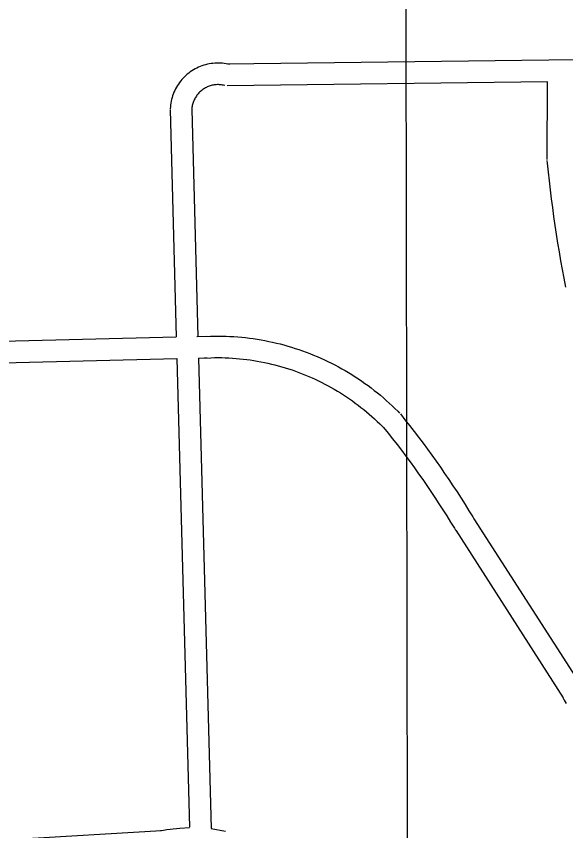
# Model space of a CAD drawing. Extents: x 3313447 to 3351316, y 703786 to 729172.
# Drawn here: x 3343281 to 3344045, y 725952 to 727085 of the extents above; entities that cross this region are included whole.
import ezdxf

# ---------------------------------------------------------------- set-up
doc = ezdxf.new("R2010")
doc.units = 0
doc.layers.add('V-GRID-MAJR', color=7, linetype='Continuous')
doc.layers.add('V-ROAD-CNTR', color=7, linetype='Continuous')

msp = doc.modelspace()

# ---------------------------------------------------------------- linework, layer by layer
at = {"layer": 'V-GRID-MAJR'}
msp.add_spline([(3343843.4620000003, 715263.921), (3343832.882, 721325.582), (3343822.302, 727387.272), (3343822.299, 727389.18)], degree=3, dxfattribs=at)
at = {"layer": 'V-ROAD-CNTR'}
for points in [[(3344952.3250578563, 727035.3459022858), (3343573.841814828, 727017.93393711)], [(3343577.419807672, 727017.5469378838), (3343575.154812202, 727018.072936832), (3343572.5798173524, 727018.5639358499), (3343569.9828225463, 727018.9549350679), (3343567.376827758, 727019.2409344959), (3343564.763832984, 727019.4259341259), (3343562.142838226, 727019.506933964), (3343559.52084347, 727019.4849340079), (3343556.90084871, 727019.359934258), (3343554.2898539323, 727019.130934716), (3343551.69085913, 727018.800935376), (3343549.1008643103, 727018.3679362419), (3343546.531869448, 727017.831937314), (3343543.99087453, 727017.1979385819), (3343541.476879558, 727016.4639400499), (3343538.989884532, 727015.630941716), (3343536.536889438, 727014.699943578), (3343534.122894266, 727013.672945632), (3343531.753899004, 727012.5519478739), (3343529.429903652, 727011.3399502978), (3343527.15090821, 727010.03395291), (3343524.9329126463, 727008.6429556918), (3343522.766916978, 727007.1659586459), (3343520.6589211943, 727005.600961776), (3343518.618925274, 727003.9579650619), (3343516.643929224, 727002.234968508), (3343514.7359330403, 727000.43397211), (3343512.8999367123, 726998.5579758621), (3343511.142940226, 726996.6159797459), (3343509.461943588, 726994.604983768), (3343507.859946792, 726992.525987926), (3343506.3429498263, 726990.3879922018), (3343504.91095269, 726988.191996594), (3343503.567955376, 726985.943001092), (3343502.3119578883, 726983.640005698), (3343501.1479602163, 726981.2890103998), (3343500.077962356, 726978.895015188), (3343499.102964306, 726976.461020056), (3343498.2249660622, 726973.990024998), (3343497.4439676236, 726971.486030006), (3343496.763968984, 726968.9530350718), (3343496.1839701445, 726966.39904018), (3343495.703971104, 726963.8220453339), (3343495.324971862, 726961.2250505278), (3343495.049972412, 726958.618055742), (3343494.883972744, 726956.106060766), (3343494.852972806, 726955.3440622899)], [(3343570.641821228, 726988.322996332), (3343568.9488246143, 726988.714995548), (3343567.533827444, 726988.9859950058), (3343566.112830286, 726989.1989945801), (3343564.68083315, 726989.356994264), (3343563.241836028, 726989.457994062), (3343561.802838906, 726989.5029939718), (3343560.3628417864, 726989.4909939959), (3343558.9248446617, 726989.421994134), (3343557.4878475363, 726989.2969943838), (3343556.056850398, 726989.1149947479), (3343554.64085323, 726988.8779952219), (3343553.231856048, 726988.58399581), (3343551.83085885, 726988.23399651), (3343550.446861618, 726987.8299973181), (3343549.0818643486, 726987.3729982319), (3343547.736867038, 726986.861999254), (3343546.4128696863, 726986.2990003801), (3343545.1078722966, 726985.6820016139), (3343543.829874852, 726985.016002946), (3343542.5848773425, 726984.3020043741), (3343541.3608797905, 726983.535005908), (3343540.1708821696, 726982.722007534), (3343539.0168844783, 726981.865009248), (3343537.8928867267, 726980.9600110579), (3343536.8058889, 726980.0130129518), (3343535.759890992, 726979.026014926), (3343534.7538930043, 726977.9980169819), (3343533.786894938, 726976.9280191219), (3343532.8618967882, 726975.8210213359), (3343531.983898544, 726974.682023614), (3343531.1509002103, 726973.5080259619), (3343530.362901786, 726972.300028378), (3343529.6239032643, 726971.0630308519), (3343528.933904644, 726969.7980333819), (3343528.29590592, 726968.50903596), (3343527.707907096, 726967.1930385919), (3343527.172908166, 726965.8570412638), (3343526.69090913, 726964.500043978), (3343526.2619099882, 726963.1240467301), (3343525.8879107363, 726961.7350495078), (3343525.5679113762, 726960.3270523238), (3343525.3039119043, 726958.910055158), (3343525.0969123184, 726957.4870580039), (3343524.94591262, 726956.05406087), (3343524.843912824, 726954.5120639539), (3343524.828912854, 726954.1340647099)], [(3344019.280923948, 726993.557985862), (3343574.2198140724, 726987.9359971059)], [(3344018.812924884, 726885.5822018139), (3344019.2799239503, 726993.557985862)], [(3343494.84597282, 726954.3360643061), (3343503.3289558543, 726638.5956957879)], [(3343524.83591284, 726955.1420626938), (3343533.3228958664, 726639.2366945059)], [(3344044.5138734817, 726708.057556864), (3344042.201878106, 726720.228532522), (3344039.958882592, 726732.462508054), (3344037.795886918, 726744.7114835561), (3344035.7128910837, 726756.972459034), (3344033.707895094, 726769.2474344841), (3344031.783898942, 726781.5364099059), (3344029.9399026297, 726793.837385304), (3344028.17490616, 726806.1483606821), (3344026.48990953, 726818.471336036), (3344024.883912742, 726830.805311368), (3344023.358915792, 726843.14928668), (3344021.9139186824, 726855.503261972), (3344020.548921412, 726867.865237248), (3344019.265923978, 726880.2212125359), (3344018.886924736, 726884.0322049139)], [(3343261.2944399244, 726632.5977077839), (3343503.3289558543, 726638.5956957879)], [(3343531.992898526, 726639.3056943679), (3343545.489871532, 726639.6396936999)], [(3343533.3228958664, 726639.2366945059), (3343550.6858611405, 726639.813693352), (3343556.12585026, 726639.911693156), (3343561.5658393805, 726639.9246931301), (3343567.006828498, 726639.8556932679), (3343572.4458176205, 726639.702693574), (3343577.8818067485, 726639.466694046), (3343583.313795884, 726639.1456946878), (3343588.738785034, 726638.742695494), (3343594.159774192, 726638.256696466), (3343599.57076337, 726637.685697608), (3343604.9707525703, 726637.0336989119), (3343610.3617417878, 726636.298700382), (3343615.7407310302, 726635.47970202), (3343621.107720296, 726634.57970382), (3343626.459709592, 726633.5957057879), (3343631.793698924, 726632.530707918), (3343637.111688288, 726631.3847102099), (3343642.413677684, 726630.156712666), (3343647.694667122, 726628.845715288), (3343652.953656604, 726627.456718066), (3343658.193646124, 726625.98472101), (3343663.408635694, 726624.4327241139), (3343668.597625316, 726622.8027273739), (3343673.763614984, 726621.0917307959), (3343678.9026047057, 726619.301734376), (3343684.0115944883, 726617.4327381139), (3343689.092584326, 726615.4867420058), (3343694.1425742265, 726613.4617460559), (3343699.161564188, 726611.3597502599), (3343704.146554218, 726609.1817546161), (3343709.097544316, 726606.9277591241), (3343714.01553448, 726604.5967637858), (3343718.8965247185, 726602.1907685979), (3343723.738515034, 726599.7097735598), (3343728.5425054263, 726597.1557786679), (3343733.3074958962, 726594.5267839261), (3343738.029486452, 726591.8267893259), (3343742.71047709, 726589.05479487), (3343747.349467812, 726586.20980056), (3343751.944458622, 726583.2928063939), (3343756.491449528, 726580.3078123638), (3343760.993440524, 726577.2538184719), (3343765.449431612, 726574.1288247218), (3343769.854422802, 726570.937831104), (3343774.2124140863, 726567.6788376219), (3343778.519405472, 726564.351844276), (3343782.773396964, 726560.960851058), (3343786.9753885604, 726557.50485797), (3343791.1243802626, 726553.983865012), (3343795.2183720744, 726550.4008721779), (3343799.2563639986, 726546.7548794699), (3343803.2393560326, 726543.045886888), (3343807.163348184, 726539.2778944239), (3343811.018340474, 726535.461902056), (3343813.7373350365, 726532.697907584)], [(3343262.124438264, 726602.608767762), (3343504.133954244, 726608.606755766)], [(3343504.133954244, 726608.606755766), (3343521.643919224, 725956.8320593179)], [(3343534.1278942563, 726609.2467544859), (3343551.453859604, 726609.821753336), (3343556.433849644, 726609.911753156), (3343561.413839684, 726609.92475313), (3343566.3928297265, 726609.8617532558), (3343571.371819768, 726609.720753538), (3343576.3478098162, 726609.50475397), (3343581.3177998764, 726609.2117545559), (3343586.286789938, 726608.8427552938), (3343591.24578002, 726608.396756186), (3343596.198770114, 726607.8757572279), (3343601.144760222, 726607.2777584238), (3343606.077750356, 726606.60475977), (3343611.002740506, 726605.855761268), (3343615.913730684, 726605.0317629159), (3343620.811720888, 726604.1317647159), (3343625.69571112, 726603.156766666), (3343630.56570138, 726602.106768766), (3343635.41569168, 726600.982771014), (3343640.2506820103, 726599.783773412), (3343645.06567238, 726598.5107759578), (3343649.859662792, 726597.1647786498), (3343654.632653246, 726595.7447814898), (3343659.38564374, 726594.2507844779), (3343664.113634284, 726592.6857876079), (3343668.814624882, 726591.047790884), (3343673.4936155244, 726589.3367943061), (3343678.1446062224, 726587.55479787), (3343682.766596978, 726585.701801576), (3343687.361587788, 726583.777805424), (3343691.924578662, 726581.783809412), (3343696.4575695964, 726579.71981354), (3343700.957560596, 726577.586817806), (3343705.4225516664, 726575.3848222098), (3343709.856542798, 726573.113826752), (3343714.2545340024, 726570.7758314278), (3343718.613525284, 726568.3708362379), (3343722.9395166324, 726565.8968411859), (3343727.2245080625, 726563.358846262), (3343731.4694995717, 726560.7558514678), (3343735.6724911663, 726558.088856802), (3343739.8374828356, 726555.353862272), (3343743.9594745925, 726552.5578678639), (3343748.0354664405, 726549.698873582), (3343752.0704583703, 726546.7758794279), (3343756.0584503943, 726543.7928853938), (3343759.999442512, 726540.74989148), (3343763.893434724, 726537.6448976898), (3343767.741427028, 726534.4809040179), (3343771.5384194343, 726531.25991046), (3343775.284411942, 726527.978917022), (3343778.982404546, 726524.640923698), (3343782.627397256, 726521.2479304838), (3343786.219390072, 726517.7979373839), (3343789.77038297, 726514.2819444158), (3343792.3493778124, 726511.6599496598)], [(3343534.1278942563, 726609.2467544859), (3343551.6978591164, 725955.2270625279)], [(3343542.106878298, 726609.5477538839), (3343546.233870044, 726609.64975368)], [(3343814.7503330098, 726531.5569098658), (3343821.1623201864, 726523.552925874), (3343827.547307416, 726515.451942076), (3343833.87029477, 726507.301958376), (3343840.1272822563, 726499.100974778), (3343846.32026987, 726490.8529912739), (3343852.449257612, 726482.55500787), (3343858.511245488, 726474.2110245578), (3343864.5082334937, 726465.819041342), (3343870.44022163, 726457.3800582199), (3343876.3052099, 726448.894075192), (3343882.1031983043, 726440.364092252), (3343887.834186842, 726431.787109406), (3343893.497175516, 726423.167126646), (3343899.093164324, 726414.5011439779), (3343904.621153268, 726405.7931613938), (3343910.079142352, 726397.0401789), (3343915.459131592, 726388.2641964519), (3343917.076128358, 726385.5952017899)], [(3343791.336379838, 726512.8009473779), (3343797.674367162, 726504.888963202), (3343803.9153546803, 726496.9719790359), (3343810.0923423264, 726489.0079949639), (3343816.2073300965, 726480.99501099), (3343822.2583179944, 726472.9350271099), (3343828.247306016, 726464.8270433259), (3343834.171294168, 726456.6730596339), (3343840.032282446, 726448.4710760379), (3343845.828270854, 726440.2260925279), (3343851.559259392, 726431.934109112), (3343857.22524806, 726423.598125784), (3343862.8242368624, 726415.217142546), (3343868.359225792, 726406.7931593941), (3343873.827214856, 726398.3251763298), (3343879.229204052, 726389.8151933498), (3343884.563193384, 726381.2642104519), (3343889.841182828, 726372.6522276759), (3343891.42017967, 726370.0472328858)], [(3343916.874128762, 726385.92020114), (3344066.276829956, 726153.014666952)], [(3343891.622179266, 726369.7222335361), (3344041.02488046, 726136.816699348)], [(3344040.181882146, 726138.3126963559), (3344042.5168774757, 726133.5507058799), (3344044.976872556, 726128.7217155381)], [(3343551.597859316, 725958.9210551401), (3343551.658859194, 725956.65605967)], [(3343280.4814015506, 725940.123092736), (3343482.856996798, 725952.2620684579)], [(3343481.199000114, 725952.0700688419), (3343485.5599913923, 725952.824067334), (3343490.071982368, 725953.517065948), (3343494.594973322, 725954.12606473), (3343499.129964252, 725954.652063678), (3343503.672955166, 725955.0920627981), (3343508.224946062, 725955.4470620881), (3343521.6599191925, 725956.242060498)], [(3343551.6978591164, 725955.2270625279), (3343571.83081885, 725951.4900700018)]]:
    msp.add_lwpolyline(points, dxfattribs=at)

doc.saveas('drawing.dxf')
